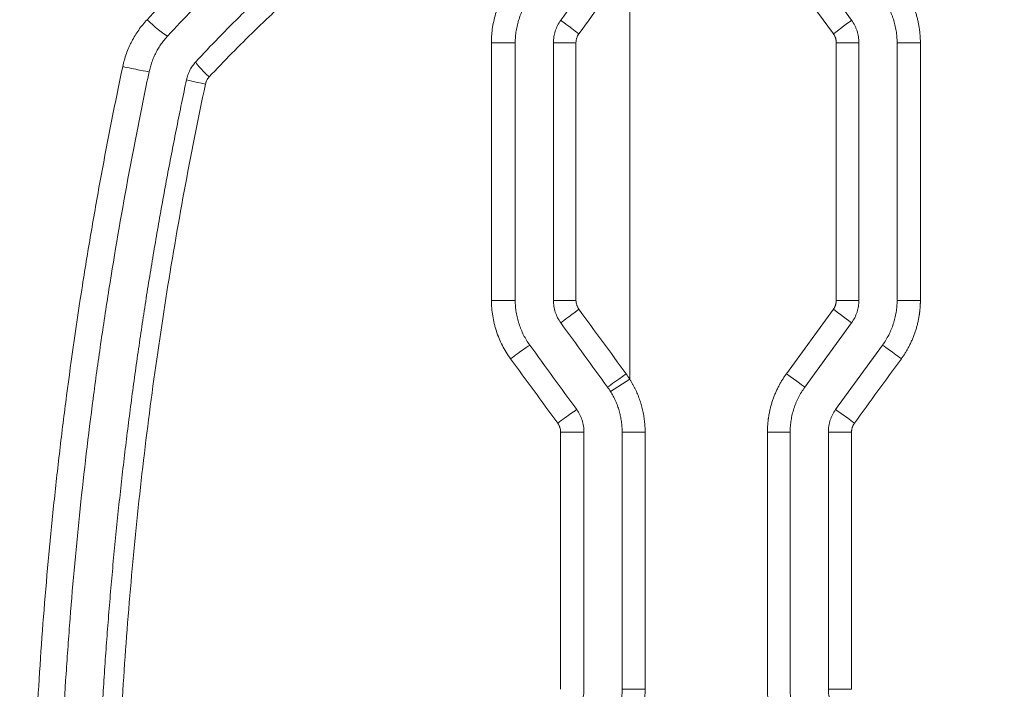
# Model space of a CAD drawing. Header units: millimetres. Extents: x 0 to 594, y 0 to 420.
# Tile 240 of 420: x 233.1 to 239.55, y 339.23 to 343.62. Entities that reach past the tile are written whole.
import ezdxf

# ---------------------------------------------------------------- set-up
doc = ezdxf.new("R2010")
doc.units = ezdxf.units.MM
doc.layers.add('1', color=7, linetype='Continuous', true_color=0xffffff)
doc.styles.add('Arial Unicode MS', font='txt')
doc.dimstyles.get("Standard").update_dxf_attribs({"dimtxt": 0.18, "dimasz": 0.18, "dimexe": 0.18, "dimexo": 0.0625, "dimgap": 0.09, "dimtad": 0, "dimtih": 1, "dimtoh": 1, "dimdec": 4, "dimzin": 0, "dimdsep": 46, "dimtxsty": 'Standard', "dimcen": 0.09, "dimadec": 0, "dimazin": 0, "dimtfac": 1, "dimtdec": 4, "dimtofl": 0, "dimtmove": 0, "dimatfit": 3, "dimfxl": 0, "dimtolj": 1, "dimtzin": 0, "dimarcsym": 0})

# ---------------------------------------------------------------- blocks, each defined once
blk = doc.blocks.new('_U0')
at = {"layer": '1', "color": 18, "lineweight": 13}
for p, q in [((147.6569, 304.1723), (147.6569, 390.192)), ((305.8469, 301.3923), (305.8469, 390.192)), ((147.6569, 388.192), (198.8518, 388.192)), ((305.8469, 388.192), (254.6521, 388.192))]:
    blk.add_line(p, q, dxfattribs=at)
at = {"layer": '1', "color": 18}
for points in [[(147.6569, 388.192), (151.1569, 389.1299), (151.1569, 387.2542)], [(305.8469, 388.192), (302.3469, 387.2542), (302.3469, 389.1299)]]:
    blk.add_solid(points, dxfattribs=at)
at = {"layer": '1', "color": 18, "linetype": 'Continuous', "lineweight": 13, "char_height": 3.5, "attachment_point": 7, "line_spacing_factor": 1.047437, "style": 'Arial Unicode MS'}
for s, insert in [('\\fArial Unicode MS|b0|i0;\\W1.0000;3.16', (200.5373, 385.5562)), ('\\fArial Unicode MS|b0|i0;\\W1.0000;LIFT POINT SPAN', (213.2036, 385.5562))]:
    blk.add_mtext(s, dxfattribs=dict(at, insert=insert))

msp = doc.modelspace()

# ---------------------------------------------------------------- linework, layer by layer
at = {"layer": '1', "color": 155, "linetype": 'Continuous', "lineweight": 13}
for p, q in [((238.2212, 344.0634), (238.5486, 343.6128)), ((238.4291, 343.5246), (238.1012, 343.9752)), ((238.5963, 343.4658), (238.4482, 343.4658)), ((238.4482, 341.7783), (238.4482, 343.4658)), ((238.5963, 343.4658), (238.5963, 341.7783)), ((238.8463, 343.4658), (238.8463, 341.7783)), ((238.8463, 343.4658), (238.9989, 343.4658)), ((238.9989, 343.4658), (238.9989, 341.7783)), ((238.5963, 341.7783), (238.4482, 341.7783)), ((238.8463, 341.7783), (238.9989, 341.7783)), ((238.1219, 341.2973), (238.4291, 341.7195)), ((237.0963, 341.5982), (237.0963, 341.2616)), ((238.5486, 341.6313), (238.2418, 341.2091)), ((238.7509, 341.4844), (238.4441, 341.0622)), ((236.9694, 341.1817), (237.0963, 341.2616)), ((237.0463, 339.2301), (237.0463, 340.9152)), ((237.0463, 340.9152), (237.1965, 340.9152)), ((237.1965, 340.9152), (237.1965, 339.2301)), ((238.1463, 340.9152), (237.9976, 340.9152)), ((237.9976, 339.2301), (237.9976, 340.9152)), ((238.1463, 340.9152), (238.1463, 339.2301)), ((238.3963, 340.9152), (238.5483, 340.9152)), ((238.3963, 340.9152), (238.3963, 339.2301)), ((238.5483, 340.9152), (238.5483, 339.2301)), ((237.0463, 339.2301), (237.1965, 339.2301)), ((238.3963, 339.2301), (238.5483, 339.2301))]:
    msp.add_line(p, q, dxfattribs=at)
for centre, major_axis, ratio, start_param, end_param in [((233.9635, 343.6132), (-0.1102, 0.1017), 0.109604, 1.416677, 2.992502), ((236.7654, 343.5246), (-0.1214, 0.0882), 0.008993, 0, 1.558252), ((238.4272, 343.5246), (0.1214, 0.0882), 0.007153, 4.722233, 6.283185), ((236.1965, 343.4658), (0.15, 0), 0.000925, 0.039529, 1.61412), ((236.7463, 343.4658), (-0.15, 0), 0.000106, 4.728691, 6.283185), ((233.8049, 343.3061), (-0.1467, 0.0311), 0.015755, 1.376428, 2.953415), ((234.3647, 343.2394), (0.1102, -0.1018), 0.091908, 3.141593, 4.592234), ((234.3403, 343.1922), (0.1467, -0.0311), 0.017393, 3.141593, 4.561146), ((236.1964, 341.7783), (0.15, 0), 0.000144, 0.037302, 1.611542), ((236.7463, 341.7783), (-0.15, 0), 0.000012, 0, 1.555039), ((236.7654, 341.7195), (-0.1214, -0.0882), 0.008746, 4.724452, 6.283185), ((238.4272, 341.7195), (0.1214, -0.0882), 0.007153, 0, 1.560952), ((236.3206, 341.3962), (0.1214, 0.0882), 0.020491, 0.026069, 1.599075), ((238.8722, 341.3962), (-0.1214, 0.0882), 0.009544, 4.699253, 6.270498), ((237.0722, 341.2973), (-0.1214, -0.0882), 0.000646, 4.713279, 6.283185), ((238.1205, 341.2973), (0.1214, -0.0882), 0.005504, 0, 1.563221), ((236.6273, 340.974), (0.1214, 0.0882), 0.012385, 0.015001, 1.588018), ((238.5654, 340.974), (-0.1214, 0.0882), 0.007895, 4.701522, 6.272767), ((236.6464, 340.9152), (0.15, 0), 0.000104, 4.692012, 6.266169)]:
    msp.add_ellipse(centre, major_axis=major_axis, ratio=ratio, start_param=start_param, end_param=end_param, dxfattribs=at)
for points, knots in [([(233.9356, 343.6169), (234.0441, 343.7333), (234.1553, 343.8465), (234.383, 344.0665), (234.4995, 344.1734), (234.738, 344.381), (234.8598, 344.4816), (235.109, 344.6768), (235.2362, 344.7713), (235.4312, 344.9083), (235.4968, 344.9532), (235.5964, 345.0194), (235.6297, 345.0413), (235.68, 345.0738), (235.6968, 345.0846), (235.7305, 345.1061), (235.7473, 345.1168), (235.8995, 345.2124), (236.0368, 345.2938), (236.3154, 345.4495), (236.4568, 345.5238), (236.636, 345.6122), (236.672, 345.6296), (236.7442, 345.6641), (236.7805, 345.6811), (236.8895, 345.7314), (236.9626, 345.764), (237.0361, 345.7957)], [0, 0, 0, 0, 0.125, 0.125, 0.25, 0.25, 0.375, 0.375, 0.5, 0.5, 0.5625, 0.5625, 0.59375, 0.59375, 0.609375, 0.609375, 0.625, 0.625, 0.75, 0.75, 0.875, 0.875, 0.90625, 0.90625, 0.9375, 0.9375, 1, 1, 1, 1]), ([(234.0709, 343.5108), (234.1763, 343.6249), (234.2846, 343.7361), (234.5067, 343.9529), (234.6349, 344.0716), (234.7667, 344.1868), (234.7961, 344.2123), (234.8108, 344.225), (234.8551, 344.2629), (234.8848, 344.2881), (234.9744, 344.3628), (235.0348, 344.4118), (235.2176, 344.5566), (235.342, 344.6499), (235.5323, 344.7851), (235.6284, 344.8515), (235.7259, 344.9161), (235.7749, 344.9481), (235.7913, 344.9587), (235.8241, 344.9798), (235.8405, 344.9903), (235.9886, 345.0844), (236.1223, 345.1644), (236.3938, 345.3176), (236.5315, 345.3907), (236.7063, 345.4776), (236.7413, 345.4948), (236.8117, 345.5287), (236.8471, 345.5454), (236.9533, 345.5949), (237.0246, 345.627), (237.0963, 345.6581)], [0, 0, 0, 0, 0.125, 0.125, 0.25, 0.265625, 0.265625, 0.28125, 0.28125, 0.3125, 0.3125, 0.375, 0.375, 0.5, 0.5, 0.5625, 0.59375, 0.59375, 0.609375, 0.609375, 0.625, 0.625, 0.75, 0.75, 0.875, 0.875, 0.90625, 0.90625, 0.9375, 0.9375, 1, 1, 1, 1]), ([(234.2545, 343.3412), (234.3528, 343.4475), (234.4536, 343.5513), (234.5829, 343.678), (234.6089, 343.7032), (234.6482, 343.7407), (234.6613, 343.7532), (234.6876, 343.778), (234.7536, 343.8399), (234.8204, 343.9006), (234.9822, 344.0442), (235.0921, 344.1369), (235.3159, 344.3165), (235.4298, 344.4034), (235.6617, 344.5715), (235.7796, 344.6526), (236.0195, 344.8091), (236.1414, 344.8845), (236.3893, 345.0294), (236.5153, 345.0989), (236.7715, 345.2321), (236.9016, 345.2958), (237.0338, 345.3564)], [0, 0, 0, 0, 0.125, 0.125, 0.15625, 0.15625, 0.171875, 0.171875, 0.1875, 0.25, 0.25, 0.375, 0.375, 0.5, 0.5, 0.625, 0.625, 0.75, 0.75, 0.875, 0.875, 1, 1, 1, 1]), ([(237.0963, 345.2201), (237.0962, 345.22), (237.0961, 345.22), (237.0958, 345.2199), (237.0954, 345.2197), (237.0946, 345.2193), (237.0928, 345.2185), (237.0892, 345.2168), (237.082, 345.2136), (237.0678, 345.207), (237.0392, 345.1939), (236.9824, 345.1674), (236.8693, 345.1134), (236.7735, 345.0654), (236.5834, 344.9674), (236.4587, 344.8992), (236.2132, 344.757), (236.0924, 344.6831), (235.8548, 344.5295), (235.7379, 344.4499), (235.5081, 344.285), (235.3952, 344.1997), (235.1732, 344.0234), (235.0642, 343.9324), (234.9037, 343.7914), (234.8507, 343.7437), (234.7851, 343.6831), (234.772, 343.6709), (234.7459, 343.6465), (234.7328, 343.6343), (234.6939, 343.5974), (234.6681, 343.5726), (234.5398, 343.4482), (234.4397, 343.3461), (234.3422, 343.2415)], [0, 0, 0, 0, 0.000122, 0.000122, 0.000244, 0.000488, 0.000977, 0.001953, 0.003906, 0.007813, 0.015625, 0.03125, 0.0625, 0.125, 0.125, 0.25, 0.25, 0.375, 0.375, 0.5, 0.5, 0.625, 0.625, 0.75, 0.75, 0.8125, 0.8125, 0.828125, 0.828125, 0.84375, 0.84375, 0.875, 0.875, 1, 1, 1, 1]), ([(236.19, 343.466), (236.19, 343.4702), (236.19, 343.4745), (236.1902, 343.4831), (236.1905, 343.4959), (236.1913, 343.5087), (236.1933, 343.5341), (236.1973, 343.5678), (236.204, 343.601), (236.2119, 343.634), (236.2166, 343.6504), (236.2232, 343.6707), (236.2246, 343.6747), (236.2274, 343.6828), (236.2288, 343.6869), (236.2333, 343.6989), (236.2365, 343.7069), (236.2463, 343.7305), (236.2606, 343.7614), (236.2773, 343.791), (236.2952, 343.82), (236.3048, 343.8342), (236.3149, 343.848)], [0, 0, 0, 0, 0.03125, 0.03125, 0.0625, 0.125, 0.125, 0.25, 0.375, 0.375, 0.5, 0.5, 0.53125, 0.53125, 0.5625, 0.5625, 0.625, 0.625, 0.75, 0.875, 0.875, 1, 1, 1, 1]), ([(238.8746, 343.8479), (238.8758, 343.8463), (238.8781, 343.843), (238.8816, 343.8381), (238.885, 343.8332), (238.8884, 343.8282), (238.8917, 343.8232), (238.895, 343.8182), (238.8982, 343.8131), (238.9014, 343.8081), (238.9046, 343.8029), (238.9076, 343.7978), (238.9107, 343.7926), (238.9137, 343.7874), (238.9166, 343.7822), (238.9195, 343.777), (238.9224, 343.7717), (238.9252, 343.7664), (238.9309, 343.7552), (238.9392, 343.7382), (238.9494, 343.7149), (238.9587, 343.6912), (238.9671, 343.667), (238.9746, 343.6426), (238.9811, 343.6178), (238.9865, 343.5929), (238.9902, 343.5723), (238.9926, 343.5564), (238.9941, 343.5451), (238.9954, 343.5338), (238.9965, 343.5225), (238.9974, 343.5112), (238.9981, 343.4999), (238.9986, 343.4886), (238.9989, 343.4772), (238.9989, 343.4696), (238.9989, 343.4658)], [0, 0, 0, 0, 0.014718, 0.029427, 0.044128, 0.058823, 0.073512, 0.088197, 0.102879, 0.117559, 0.13224, 0.146921, 0.161604, 0.176291, 0.190982, 0.205679, 0.220384, 0.235097, 0.24982, 0.312186, 0.374472, 0.436771, 0.499181, 0.561847, 0.624432, 0.687031, 0.749743, 0.777583, 0.805395, 0.833187, 0.860967, 0.888745, 0.916529, 0.944327, 0.972148, 1, 1, 1, 1]), ([(236.3463, 343.4658), (236.3463, 343.479), (236.3469, 343.4921), (236.3489, 343.5181), (236.352, 343.544), (236.357, 343.5696), (236.3616, 343.5886), (236.3641, 343.5982), (236.3669, 343.6076), (236.3688, 343.614), (236.3698, 343.6171), (236.3749, 343.6328), (236.3794, 343.6451), (236.3894, 343.6693), (236.4004, 343.693), (236.4131, 343.7158), (236.4268, 343.7381), (236.4341, 343.749), (236.4418, 343.7597)], [0, 0, 0, 0, 0.125, 0.125, 0.25, 0.375, 0.375, 0.4375, 0.46875, 0.46875, 0.5, 0.5, 0.625, 0.625, 0.75, 0.875, 0.875, 1, 1, 1, 1]), ([(238.7509, 343.7597), (238.7586, 343.749), (238.7659, 343.7381), (238.7796, 343.7158), (238.7923, 343.693), (238.8033, 343.6693), (238.8108, 343.6512), (238.8144, 343.642), (238.8177, 343.6327), (238.8198, 343.6265), (238.8209, 343.6234), (238.826, 343.6077), (238.8295, 343.5951), (238.8356, 343.5697), (238.8407, 343.5441), (238.8438, 343.5182), (238.8458, 343.4921), (238.8463, 343.479), (238.8463, 343.4658)], [0, 0, 0, 0, 0.125, 0.125, 0.25, 0.375, 0.375, 0.4375, 0.46875, 0.46875, 0.5, 0.5, 0.625, 0.625, 0.75, 0.875, 0.875, 1, 1, 1, 1]), ([(233.7761, 343.3099), (233.7791, 343.3243), (233.7862, 343.3528), (233.7996, 343.3946), (233.8104, 343.4218), (233.8178, 343.4387), (233.8193, 343.442), (233.8223, 343.4487), (233.827, 343.4587), (233.8319, 343.4685), (233.842, 343.4879), (233.8563, 343.5132), (233.8802, 343.5495), (233.9065, 343.5842), (233.9256, 343.6062), (233.9356, 343.6169)], [0, 0, 0, 0, 0.125, 0.25, 0.375, 0.375, 0.40625, 0.40625, 0.4375, 0.5, 0.5, 0.625, 0.75, 0.875, 1, 1, 1, 1]), ([(236.5963, 343.4658), (236.5963, 343.479), (236.5974, 343.4921), (236.6004, 343.5114), (236.6017, 343.5178), (236.604, 343.5274), (236.6049, 343.5306), (236.6066, 343.5369), (236.6076, 343.5401), (236.6127, 343.5557), (236.6177, 343.5678), (236.6295, 343.5909), (236.6363, 343.6021), (236.6441, 343.6128)], [0, 0, 0, 0, 0.25, 0.25, 0.375, 0.375, 0.4375, 0.4375, 0.5, 0.5, 0.75, 0.75, 1, 1, 1, 1]), ([(238.5486, 343.6128), (238.5564, 343.6021), (238.5632, 343.5909), (238.5721, 343.5735), (238.5748, 343.5675), (238.5786, 343.5584), (238.5798, 343.5554), (238.5821, 343.5492), (238.5831, 343.5461), (238.5882, 343.5304), (238.5912, 343.5178), (238.5953, 343.492), (238.5963, 343.479), (238.5963, 343.4658)], [0, 0, 0, 0, 0.25, 0.25, 0.375, 0.375, 0.4375, 0.4375, 0.5, 0.5, 0.75, 0.75, 1, 1, 1, 1]), ([(234.0709, 343.5108), (234.0633, 343.5026), (234.0486, 343.4856), (234.0285, 343.4588), (234.0102, 343.4308), (233.9992, 343.4113), (233.9915, 343.3963), (233.989, 343.3913), (233.9841, 343.3811), (233.9818, 343.3759), (233.9751, 343.3605), (233.9668, 343.3396), (233.9567, 343.3077), (233.9513, 343.2861), (233.949, 343.2751)], [0, 0, 0, 0, 0.125, 0.25, 0.375, 0.5, 0.5, 0.5625, 0.5625, 0.625, 0.625, 0.75, 0.875, 1, 1, 1, 1]), ([(236.7631, 343.5246), (236.76, 343.5203), (236.7545, 343.5114), (236.7505, 343.5018), (236.7484, 343.4956), (236.748, 343.4943), (236.7473, 343.4918), (236.7463, 343.4879), (236.7456, 343.4841), (236.7443, 343.4763), (236.7439, 343.4711), (236.7439, 343.4658)], [0, 0, 0, 0, 0.25, 0.5, 0.5, 0.5625, 0.5625, 0.625, 0.75, 0.75, 1, 1, 1, 1]), ([(238.4482, 343.4658), (238.4482, 343.467), (238.4482, 343.4693), (238.448, 343.4728), (238.4477, 343.4763), (238.4472, 343.4797), (238.4467, 343.4831), (238.446, 343.4866), (238.4453, 343.49), (238.4444, 343.4933), (238.4431, 343.4976), (238.4412, 343.5026), (238.4387, 343.5084), (238.4359, 343.514), (238.4327, 343.5194), (238.4303, 343.5229), (238.4291, 343.5246)], [0, 0, 0, 0, 0.055733, 0.11124, 0.166589, 0.221847, 0.277083, 0.332366, 0.387762, 0.443341, 0.499168, 0.59965, 0.699573, 0.799337, 0.899347, 1, 1, 1, 1]), ([(233.1729, 337.5233), (233.1728, 337.7663), (233.1759, 338.0091), (233.1884, 338.4945), (233.1978, 338.7369), (233.2229, 339.2216), (233.2386, 339.4638), (233.2763, 339.9478), (233.2984, 340.1896), (233.3298, 340.4917), (233.3363, 340.5521), (233.3497, 340.6729), (233.3704, 340.8539), (233.3928, 341.0348), (233.44, 341.3961), (233.4746, 341.6365), (233.5218, 341.9366), (233.5314, 341.9965), (233.551, 342.1164), (233.5811, 342.2961), (233.6129, 342.4755), (233.6788, 342.8338), (233.7259, 343.0721), (233.7761, 343.3099)], [0, 0, 0, 0, 0.125, 0.125, 0.25, 0.25, 0.375, 0.375, 0.5, 0.5, 0.53125, 0.53125, 0.5625, 0.625, 0.625, 0.75, 0.75, 0.78125, 0.78125, 0.8125, 0.875, 0.875, 1, 1, 1, 1]), ([(234.1936, 343.2233), (234.1959, 343.2343), (234.199, 343.2451), (234.2046, 343.261), (234.2067, 343.2662), (234.2112, 343.2765), (234.2136, 343.2816), (234.2213, 343.2965), (234.2271, 343.306), (234.2399, 343.3242), (234.2469, 343.3329), (234.2545, 343.3412)], [0, 0, 0, 0, 0.25, 0.25, 0.375, 0.375, 0.5, 0.5, 0.75, 0.75, 1, 1, 1, 1]), ([(233.949, 343.2751), (233.9365, 343.2161), (233.9241, 343.1569), (233.8999, 343.0387), (233.888, 342.9795), (233.8527, 342.8018), (233.83, 342.6832), (233.7642, 342.327), (233.7235, 342.089), (233.6764, 341.7908), (233.6672, 341.7311), (233.6491, 341.6117), (233.6226, 341.4326), (233.5979, 341.2533), (233.5508, 340.8943), (233.5225, 340.6547), (233.4722, 340.1747), (233.4502, 339.9343), (233.4266, 339.6334), (233.4221, 339.5732), (233.4134, 339.4528), (233.4093, 339.3925), (233.3975, 339.2118), (233.3904, 339.0913), (233.3715, 338.7296), (233.3621, 338.4885), (233.3495, 338.006), (233.3463, 337.7647), (233.3463, 337.5233)], [0, 0, 0, 0, 0.03125, 0.03125, 0.0625, 0.0625, 0.125, 0.125, 0.25, 0.25, 0.28125, 0.28125, 0.3125, 0.375, 0.375, 0.5, 0.5, 0.625, 0.625, 0.65625, 0.65625, 0.6875, 0.6875, 0.75, 0.75, 0.875, 0.875, 1, 1, 1, 1]), ([(233.5963, 337.5233), (233.5964, 337.5551), (233.5964, 337.6185), (233.5969, 337.7135), (233.5978, 337.8082), (233.5989, 337.9027), (233.6004, 337.9969), (233.6021, 338.0909), (233.6042, 338.1846), (233.6066, 338.278), (233.6094, 338.3712), (233.6124, 338.4641), (233.6157, 338.5568), (233.6193, 338.6492), (233.6233, 338.7413), (233.6275, 338.8331), (233.632, 338.9247), (233.6368, 339.016), (233.6419, 339.1071), (233.6473, 339.1978), (233.653, 339.2883), (233.6589, 339.3786), (233.6652, 339.4685), (233.6717, 339.5582), (233.6785, 339.6476), (233.6855, 339.7367), (233.6928, 339.8256), (233.7004, 339.9142), (233.7083, 340.0025), (233.7164, 340.0905), (233.7248, 340.1782), (233.7334, 340.2657), (233.7423, 340.3529), (233.7514, 340.4398), (233.7608, 340.5264), (233.7704, 340.6127), (233.7802, 340.6988), (233.7904, 340.7845), (233.8007, 340.87), (233.8113, 340.9552), (233.8221, 341.0401), (233.8331, 341.1247), (233.8444, 341.2091), (233.8559, 341.2931), (233.8676, 341.3769), (233.8796, 341.4604), (233.8917, 341.5436), (233.9041, 341.6265), (233.9167, 341.7091), (233.9295, 341.7914), (233.9425, 341.8734), (233.9558, 341.9552), (233.9692, 342.0366), (233.9828, 342.1178), (233.9966, 342.1986), (234.0107, 342.2792), (234.0249, 342.3595), (234.0393, 342.4395), (234.0539, 342.5192), (234.0687, 342.5986), (234.0837, 342.6777), (234.0988, 342.7565), (234.1142, 342.835), (234.1297, 342.9133), (234.1454, 342.9912), (234.1613, 343.0688), (234.1773, 343.1462), (234.1881, 343.1976), (234.1936, 343.2233)], [0, 0, 0, 0, 0.016589, 0.033133, 0.049634, 0.06609, 0.082502, 0.098869, 0.115193, 0.131472, 0.147707, 0.163898, 0.180044, 0.196146, 0.212204, 0.228218, 0.244188, 0.260113, 0.275994, 0.291831, 0.307624, 0.323372, 0.339076, 0.354736, 0.370352, 0.385924, 0.401451, 0.416934, 0.432373, 0.447768, 0.463118, 0.478424, 0.493686, 0.508904, 0.524078, 0.539207, 0.554292, 0.569333, 0.58433, 0.599282, 0.61419, 0.629054, 0.643874, 0.65865, 0.673381, 0.688068, 0.702711, 0.71731, 0.731864, 0.746375, 0.760841, 0.775263, 0.78964, 0.803974, 0.818263, 0.832508, 0.846709, 0.860865, 0.874978, 0.889046, 0.90307, 0.91705, 0.930985, 0.944877, 0.958724, 0.972527, 0.986285, 1, 1, 1, 1]), ([(234.3177, 343.1944), (234.2682, 342.9611), (234.222, 342.7274), (234.1355, 342.2593), (234.0954, 342.0249), (234.0214, 341.5552), (233.9874, 341.32), (233.9256, 340.8487), (233.8978, 340.6127), (233.8483, 340.1399), (233.8267, 339.9031), (233.7895, 339.4287), (233.774, 339.1912), (233.7585, 338.8937), (233.7556, 338.8342), (233.7501, 338.7151), (233.7476, 338.6555), (233.7406, 338.4768), (233.7367, 338.3577), (233.7274, 338.0002), (233.7243, 337.7618), (233.7244, 337.5233)], [0, 0, 0, 0, 0.125, 0.125, 0.25, 0.25, 0.375, 0.375, 0.5, 0.5, 0.625, 0.625, 0.75, 0.75, 0.78125, 0.78125, 0.8125, 0.8125, 0.875, 0.875, 1, 1, 1, 1]), ([(234.3422, 343.2415), (234.3391, 343.2382), (234.3335, 343.2313), (234.3288, 343.2237), (234.3257, 343.2177), (234.3248, 343.2157), (234.3229, 343.2116), (234.3221, 343.2095), (234.3198, 343.2031), (234.3186, 343.1988), (234.3177, 343.1944)], [0, 0, 0, 0, 0.25, 0.5, 0.5, 0.625, 0.625, 0.75, 0.75, 1, 1, 1, 1]), ([(236.3153, 341.3962), (236.3052, 341.4101), (236.2957, 341.4242), (236.2778, 341.4532), (236.2612, 341.4827), (236.2469, 341.5134), (236.2338, 341.5448), (236.2279, 341.5607), (236.2212, 341.5811), (236.2199, 341.5851), (236.2174, 341.5933), (236.2162, 341.5975), (236.2126, 341.6098), (236.2105, 341.6181), (236.2045, 341.643), (236.1978, 341.6763), (236.1937, 341.7101), (236.191, 341.744), (236.1903, 341.7611), (236.1903, 341.7783)], [0, 0, 0, 0, 0.125, 0.125, 0.25, 0.375, 0.375, 0.5, 0.5, 0.53125, 0.53125, 0.5625, 0.5625, 0.625, 0.625, 0.75, 0.875, 0.875, 1, 1, 1, 1]), ([(236.4418, 341.4844), (236.4341, 341.495), (236.4268, 341.5059), (236.4132, 341.5282), (236.4004, 341.5509), (236.3895, 341.5746), (236.3795, 341.5987), (236.375, 341.611), (236.3699, 341.6267), (236.3689, 341.6299), (236.367, 341.6362), (236.3642, 341.6456), (236.3617, 341.6552), (236.3571, 341.6743), (236.352, 341.6999), (236.3489, 341.7258), (236.3469, 341.7519), (236.3463, 341.7651), (236.3463, 341.7783)], [0, 0, 0, 0, 0.125, 0.125, 0.25, 0.375, 0.375, 0.5, 0.5, 0.53125, 0.53125, 0.5625, 0.625, 0.625, 0.75, 0.875, 0.875, 1, 1, 1, 1]), ([(236.6441, 341.6313), (236.6363, 341.642), (236.6295, 341.6532), (236.6206, 341.6706), (236.6179, 341.6766), (236.6141, 341.6857), (236.6129, 341.6887), (236.6106, 341.6949), (236.6096, 341.698), (236.6045, 341.7137), (236.6014, 341.7263), (236.5974, 341.7521), (236.5963, 341.7651), (236.5963, 341.7783)], [0, 0, 0, 0, 0.25, 0.25, 0.375, 0.375, 0.4375, 0.4375, 0.5, 0.5, 0.75, 0.75, 1, 1, 1, 1]), ([(236.744, 341.7783), (236.744, 341.773), (236.7444, 341.7678), (236.746, 341.7575), (236.7473, 341.7524), (236.7493, 341.7462), (236.7497, 341.7449), (236.7507, 341.7424), (236.7521, 341.7388), (236.7538, 341.7352), (236.7573, 341.7282), (236.7601, 341.7238), (236.7632, 341.7195)], [0, 0, 0, 0, 0.25, 0.25, 0.5, 0.5, 0.5625, 0.5625, 0.625, 0.75, 0.75, 1, 1, 1, 1]), ([(238.4291, 341.7195), (238.4297, 341.7205), (238.4311, 341.7224), (238.433, 341.7253), (238.4348, 341.7283), (238.4365, 341.7313), (238.4381, 341.7344), (238.4395, 341.7375), (238.4409, 341.7407), (238.4422, 341.744), (238.4436, 341.7482), (238.4451, 341.7534), (238.4465, 341.7595), (238.4475, 341.7657), (238.4481, 341.772), (238.4482, 341.7762), (238.4482, 341.7783)], [0, 0, 0, 0, 0.055745, 0.111261, 0.166616, 0.221878, 0.277115, 0.332395, 0.387785, 0.443354, 0.499168, 0.599671, 0.699604, 0.799368, 0.899366, 1, 1, 1, 1]), ([(238.5963, 341.7783), (238.5963, 341.7651), (238.5953, 341.752), (238.5922, 341.7327), (238.591, 341.7263), (238.5887, 341.7167), (238.5878, 341.7135), (238.586, 341.7072), (238.5851, 341.704), (238.58, 341.6884), (238.575, 341.6763), (238.5632, 341.6532), (238.5564, 341.642), (238.5486, 341.6313)], [0, 0, 0, 0, 0.25, 0.25, 0.375, 0.375, 0.4375, 0.4375, 0.5, 0.5, 0.75, 0.75, 1, 1, 1, 1]), ([(238.8463, 341.7783), (238.8463, 341.7651), (238.8458, 341.752), (238.8438, 341.7259), (238.8407, 341.7), (238.8356, 341.6743), (238.831, 341.6552), (238.8285, 341.6457), (238.8258, 341.6363), (238.8238, 341.6299), (238.8229, 341.6268), (238.8178, 341.6111), (238.8132, 341.5988), (238.8032, 341.5747), (238.7923, 341.551), (238.7795, 341.5283), (238.7659, 341.506), (238.7586, 341.4951), (238.7509, 341.4844)], [0, 0, 0, 0, 0.125, 0.125, 0.25, 0.375, 0.375, 0.4375, 0.46875, 0.46875, 0.5, 0.5, 0.625, 0.625, 0.75, 0.875, 0.875, 1, 1, 1, 1]), ([(238.9989, 341.7783), (238.9989, 341.7763), (238.9989, 341.7723), (238.9988, 341.7663), (238.9987, 341.7603), (238.9985, 341.7543), (238.9982, 341.7483), (238.9979, 341.7423), (238.9976, 341.7363), (238.9972, 341.7303), (238.9967, 341.7243), (238.9962, 341.7184), (238.9956, 341.7124), (238.9949, 341.7064), (238.9943, 341.7005), (238.9935, 341.6945), (238.9927, 341.6885), (238.9918, 341.6826), (238.9899, 341.6702), (238.9866, 341.6516), (238.9812, 341.6267), (238.9747, 341.6021), (238.9673, 341.5776), (238.959, 341.5535), (238.9496, 341.5297), (238.9394, 341.5062), (238.9302, 341.4875), (238.9228, 341.4732), (238.9174, 341.4632), (238.9118, 341.4533), (238.906, 341.4435), (238.9001, 341.4339), (238.894, 341.4243), (238.8877, 341.4148), (238.8813, 341.4054), (238.8768, 341.3993), (238.8746, 341.3962)], [0, 0, 0, 0, 0.014717, 0.029425, 0.044126, 0.05882, 0.073508, 0.088193, 0.102876, 0.117556, 0.132237, 0.146919, 0.161603, 0.176291, 0.190984, 0.205683, 0.220389, 0.235104, 0.249829, 0.312175, 0.374443, 0.43673, 0.499131, 0.561798, 0.624389, 0.686999, 0.749727, 0.777565, 0.805376, 0.833168, 0.860949, 0.888729, 0.916515, 0.944317, 0.972142, 1, 1, 1, 1]), ([(237.0963, 341.2616), (237.0996, 341.2564), (237.106, 341.2461), (237.115, 341.2302), (237.1237, 341.2142), (237.1318, 341.198), (237.1395, 341.1815), (237.1467, 341.1648), (237.1534, 341.148), (237.1597, 341.1309), (237.1655, 341.1136), (237.1727, 341.0902), (237.1804, 341.0606), (237.1876, 341.0247), (237.1927, 340.9885), (237.1959, 340.9519), (237.1963, 340.9275), (237.1965, 340.9152)], [0, 0, 0, 0, 0.050078, 0.1, 0.149803, 0.199528, 0.249212, 0.298897, 0.348622, 0.398426, 0.448348, 0.498427, 0.599056, 0.699206, 0.799198, 0.899356, 1, 1, 1, 1]), ([(237.9976, 340.9152), (237.9976, 340.9172), (237.9976, 340.9212), (237.9977, 340.9272), (237.9978, 340.9332), (237.998, 340.9392), (237.9983, 340.9452), (237.9986, 340.9512), (237.9989, 340.9572), (237.9993, 340.9632), (237.9998, 340.9692), (238.0003, 340.9751), (238.0009, 340.9811), (238.0016, 340.9871), (238.0022, 340.993), (238.003, 340.999), (238.0038, 341.0049), (238.0047, 341.0109), (238.0066, 341.0232), (238.0099, 341.0419), (238.0153, 341.0668), (238.0218, 341.0914), (238.0292, 341.1159), (238.0376, 341.14), (238.0469, 341.1638), (238.0571, 341.1873), (238.0663, 341.206), (238.0737, 341.2203), (238.0791, 341.2303), (238.0847, 341.2402), (238.0905, 341.25), (238.0964, 341.2596), (238.1025, 341.2692), (238.1088, 341.2787), (238.1152, 341.288), (238.1197, 341.2942), (238.1219, 341.2973)], [0, 0, 0, 0, 0.014716, 0.029423, 0.044122, 0.058815, 0.073503, 0.088187, 0.102868, 0.117548, 0.132228, 0.146908, 0.161592, 0.176279, 0.19097, 0.205668, 0.220374, 0.235087, 0.249811, 0.312165, 0.374441, 0.436735, 0.499144, 0.561809, 0.624397, 0.687004, 0.749729, 0.777567, 0.805378, 0.83317, 0.860952, 0.888731, 0.916517, 0.944319, 0.972143, 1, 1, 1, 1]), ([(237.0463, 340.9152), (237.0463, 340.927), (237.0455, 340.9505), (237.0418, 340.9855), (237.0377, 341.0086), (237.0346, 341.023), (237.0339, 341.0259), (237.0326, 341.0316), (237.0305, 341.0402), (237.0282, 341.0487), (237.0233, 341.0656), (237.0161, 341.0877), (237.0029, 341.12), (236.9875, 341.1514), (236.9757, 341.1717), (236.9694, 341.1817)], [0, 0, 0, 0, 0.125, 0.25, 0.375, 0.375, 0.40625, 0.40625, 0.4375, 0.5, 0.5, 0.625, 0.75, 0.875, 1, 1, 1, 1]), ([(238.2418, 341.2091), (238.2341, 341.1984), (238.2268, 341.1875), (238.2131, 341.1652), (238.2003, 341.1424), (238.1894, 341.1186), (238.1819, 341.1004), (238.1795, 341.0943), (238.1761, 341.0851), (238.175, 341.082), (238.1728, 341.0757), (238.1717, 341.0726), (238.1667, 341.057), (238.1631, 341.0444), (238.1571, 341.019), (238.152, 340.9935), (238.1489, 340.9676), (238.1469, 340.9415), (238.1463, 340.9284), (238.1463, 340.9152)], [0, 0, 0, 0, 0.125, 0.125, 0.25, 0.375, 0.375, 0.4375, 0.4375, 0.46875, 0.46875, 0.5, 0.5, 0.625, 0.625, 0.75, 0.875, 0.875, 1, 1, 1, 1]), ([(236.7963, 340.9152), (236.7963, 340.9284), (236.7953, 340.9414), (236.7923, 340.9607), (236.791, 340.9671), (236.7887, 340.9767), (236.7879, 340.9798), (236.7861, 340.9862), (236.7851, 340.9894), (236.78, 341.005), (236.775, 341.0171), (236.7632, 341.0403), (236.7564, 341.0515), (236.7486, 341.0622)], [0, 0, 0, 0, 0.25, 0.25, 0.375, 0.375, 0.4375, 0.4375, 0.5, 0.5, 0.75, 0.75, 1, 1, 1, 1]), ([(238.4441, 341.0622), (238.4363, 341.0515), (238.4295, 341.0403), (238.4177, 341.0171), (238.4127, 341.0051), (238.4076, 340.9895), (238.4066, 340.9863), (238.4049, 340.98), (238.404, 340.9768), (238.4017, 340.9672), (238.4004, 340.9608), (238.3974, 340.9415), (238.3963, 340.9284), (238.3963, 340.9152)], [0, 0, 0, 0, 0.25, 0.25, 0.5, 0.5, 0.5625, 0.5625, 0.625, 0.625, 0.75, 0.75, 1, 1, 1, 1]), ([(236.6433, 340.9152), (236.6433, 340.9205), (236.6429, 340.9257), (236.6412, 340.936), (236.64, 340.9411), (236.638, 340.9473), (236.6375, 340.9486), (236.6366, 340.9511), (236.6352, 340.9547), (236.6335, 340.9583), (236.63, 340.9653), (236.6272, 340.9697), (236.6241, 340.974)], [0, 0, 0, 0, 0.25, 0.25, 0.5, 0.5, 0.5625, 0.5625, 0.625, 0.75, 0.75, 1, 1, 1, 1]), ([(238.5674, 340.974), (238.5668, 340.973), (238.5654, 340.9711), (238.5635, 340.9682), (238.5617, 340.9652), (238.56, 340.9622), (238.5584, 340.9591), (238.557, 340.956), (238.5556, 340.9528), (238.5544, 340.9495), (238.5529, 340.9453), (238.5514, 340.9401), (238.55, 340.934), (238.549, 340.9278), (238.5484, 340.9215), (238.5484, 340.9173), (238.5483, 340.9152)], [0, 0, 0, 0, 0.055741, 0.111254, 0.166605, 0.221863, 0.277095, 0.33237, 0.387756, 0.443319, 0.499127, 0.59964, 0.699581, 0.799353, 0.899359, 1, 1, 1, 1]), ([(236.7486, 339.0832), (236.7563, 339.0938), (236.7631, 339.1049), (236.772, 339.1224), (236.7748, 339.1283), (236.7785, 339.1374), (236.7797, 339.1404), (236.782, 339.1466), (236.7831, 339.1498), (236.7882, 339.1654), (236.7912, 339.1781), (236.7953, 339.2039), (236.7963, 339.2169), (236.7963, 339.2301)], [0, 0, 0, 0, 0.25, 0.25, 0.375, 0.375, 0.4375, 0.4375, 0.5, 0.5, 0.75, 0.75, 1, 1, 1, 1]), ([(236.9694, 338.9637), (236.9757, 338.9737), (236.9875, 338.994), (237.003, 339.0256), (237.0119, 339.0473), (237.0169, 339.0611), (237.0179, 339.0639), (237.0198, 339.0695), (237.0227, 339.0779), (237.0252, 339.0863), (237.0301, 339.1031), (237.0357, 339.1258), (237.0418, 339.1601), (237.0443, 339.1833), (237.0459, 339.2066), (237.0463, 339.2183), (237.0463, 339.2301)], [0, 0, 0, 0, 0.125, 0.25, 0.375, 0.375, 0.40625, 0.40625, 0.4375, 0.5, 0.5, 0.625, 0.75, 0.875, 0.875, 1, 1, 1, 1]), ([(237.1965, 339.2301), (237.1964, 339.224), (237.1963, 339.2119), (237.1955, 339.1936), (237.1943, 339.1755), (237.1925, 339.1574), (237.1902, 339.1394), (237.1874, 339.1214), (237.1841, 339.1036), (237.1803, 339.0858), (237.176, 339.068), (237.1696, 339.0444), (237.1603, 339.0153), (237.1472, 338.9811), (237.1322, 338.9477), (237.1154, 338.9151), (237.1027, 338.8942), (237.0963, 338.8837)], [0, 0, 0, 0, 0.05007, 0.099985, 0.149783, 0.199504, 0.249188, 0.298874, 0.348601, 0.39841, 0.448338, 0.498427, 0.599039, 0.699181, 0.799174, 0.89934, 1, 1, 1, 1]), ([(238.1219, 338.8481), (238.1207, 338.8497), (238.1184, 338.8529), (238.1149, 338.8579), (238.1115, 338.8628), (238.1081, 338.8678), (238.1048, 338.8728), (238.1015, 338.8778), (238.0983, 338.8828), (238.0951, 338.8879), (238.0919, 338.893), (238.0889, 338.8982), (238.0858, 338.9033), (238.0828, 338.9085), (238.0799, 338.9138), (238.077, 338.919), (238.0741, 338.9243), (238.0713, 338.9296), (238.0656, 338.9407), (238.0573, 338.9578), (238.0471, 338.9811), (238.0378, 339.0048), (238.0294, 339.0289), (238.0219, 339.0534), (238.0155, 339.0781), (238.01, 339.1031), (238.0063, 339.1236), (238.0039, 339.1396), (238.0024, 339.1508), (238.0011, 339.1621), (238, 339.1734), (237.9991, 339.1847), (237.9984, 339.1961), (237.9979, 339.2074), (237.9976, 339.2188), (237.9976, 339.2263), (237.9976, 339.2301)], [0, 0, 0, 0, 0.014718, 0.029426, 0.044127, 0.05882, 0.073509, 0.088194, 0.102875, 0.117555, 0.132235, 0.146916, 0.161599, 0.176285, 0.190976, 0.205673, 0.220377, 0.23509, 0.249812, 0.312171, 0.374449, 0.436741, 0.499144, 0.561816, 0.624406, 0.687011, 0.749729, 0.777571, 0.805384, 0.833177, 0.860959, 0.888739, 0.916524, 0.944324, 0.972146, 1, 1, 1, 1]), ([(238.1463, 339.2301), (238.1463, 339.2169), (238.1469, 339.2038), (238.1489, 339.1777), (238.152, 339.1518), (238.1571, 339.1261), (238.1617, 339.107), (238.1634, 339.1006), (238.166, 339.0911), (238.167, 339.088), (238.1689, 339.0816), (238.1699, 339.0785), (238.175, 339.0629), (238.1795, 339.0506), (238.1895, 339.0265), (238.2004, 339.0029), (238.2131, 338.9801), (238.2268, 338.9578), (238.2341, 338.9469), (238.2418, 338.9362)], [0, 0, 0, 0, 0.125, 0.125, 0.25, 0.375, 0.375, 0.4375, 0.4375, 0.46875, 0.46875, 0.5, 0.5, 0.625, 0.625, 0.75, 0.875, 0.875, 1, 1, 1, 1]), ([(238.3963, 339.2301), (238.3963, 339.2169), (238.3974, 339.2039), (238.4014, 339.1782), (238.4045, 339.1655), (238.4096, 339.1499), (238.4106, 339.1468), (238.4129, 339.1406), (238.4141, 339.1375), (238.4179, 339.1284), (238.4206, 339.1225), (238.4295, 339.105), (238.4363, 339.0939), (238.4441, 339.0832)], [0, 0, 0, 0, 0.25, 0.25, 0.5, 0.5, 0.5625, 0.5625, 0.625, 0.625, 0.75, 0.75, 1, 1, 1, 1])]:
    msp.add_open_spline(points, degree=3, knots=knots, dxfattribs=at)
for points in [[(236.6441, 343.6128), (236.7532, 343.763), (236.8623, 343.9132), (236.9715, 344.0634)], [(237.0928, 343.9752), (236.9829, 343.825), (236.873, 343.6748), (236.7631, 343.5246)], [(237.0963, 343.6988), (237.0963, 342.9986), (237.0963, 342.2984), (237.0963, 341.5982)], [(236.1903, 341.7783), (236.1903, 342.3409), (236.1902, 342.9034), (236.19, 343.466)], [(236.3463, 341.7783), (236.3463, 342.3408), (236.3463, 342.9033), (236.3463, 343.4658)], [(236.5963, 341.7783), (236.5963, 342.3408), (236.5963, 342.9033), (236.5963, 343.4658)], [(236.7439, 343.4658), (236.744, 342.9033), (236.744, 342.3408), (236.744, 341.7783)], [(236.7632, 341.7195), (236.8661, 341.5788), (236.9691, 341.438), (237.072, 341.2973)], [(236.9509, 341.2091), (236.8486, 341.3499), (236.7463, 341.4906), (236.6441, 341.6313)], [(236.7486, 341.0622), (236.6463, 341.2029), (236.5441, 341.3437), (236.4418, 341.4844)], [(236.6241, 340.974), (236.5212, 341.1147), (236.4182, 341.2555), (236.3153, 341.3962)], [(238.8746, 341.3962), (238.7722, 341.2555), (238.6698, 341.1147), (238.5674, 340.974)], [(237.072, 341.2973), (237.0806, 341.2856), (237.0887, 341.2737), (237.0963, 341.2616)], [(236.9694, 341.1817), (236.9636, 341.191), (236.9574, 341.2001), (236.9509, 341.2091)], [(236.6431, 339.2301), (236.6432, 339.7918), (236.6433, 340.3535), (236.6433, 340.9152)], [(236.7963, 339.2301), (236.7963, 339.7918), (236.7963, 340.3535), (236.7963, 340.9152)]]:
    msp.add_open_spline(points, degree=3, dxfattribs=at)

# ---------------------------------------------------------------- dimensions: what is measured, and where the dimension line sits
at = {"layer": '1', "color": 18, "linetype": 'Continuous', "lineweight": 13}
dim = msp.add_linear_dim(base=(305.8469, 388.192), p1=(147.6569, 304.1723), p2=(305.8469, 301.3923), text=' <> \\fArial Unicode MS|b0|i0;\\C18;{\\H1.00x;\\fArial Unicode MS|b0|i0;LIFT POINT SPAN\\fArial Unicode MS|b0|i0;}\\C18;', dimstyle='Standard', override={"dimtxt": 3.5, "dimasz": 3.5, "dimexe": 2, "dimexo": 0, "dimgap": 1.5, "dimtih": 1, "dimtoh": 1, "dimdec": 2, "dimlfac": 0.02, "dimdsep": 46, "dimlunit": 2, "dimtxsty": 'Arial Unicode MS', "dimsah": 1, "dimse1": 0, "dimse2": 0, "dimsd1": 0, "dimsd2": 0, "dimclrd": 18, "dimclre": 18, "dimclrt": 18, "dimtol": 0, "dimtm": -0.1, "dimtfac": 1, "dimtdec": 2, "dimtofl": 1, "dimtmove": 0, "dimlwd": 13, "dimlwe": 13}, dxfattribs=at)
dim.commit()
dim.dimension.update_dxf_attribs({"geometry": '_U0', "text_midpoint": (226.7519, 388.192), "dimtype": 160})

doc.saveas('drawing.dxf')
